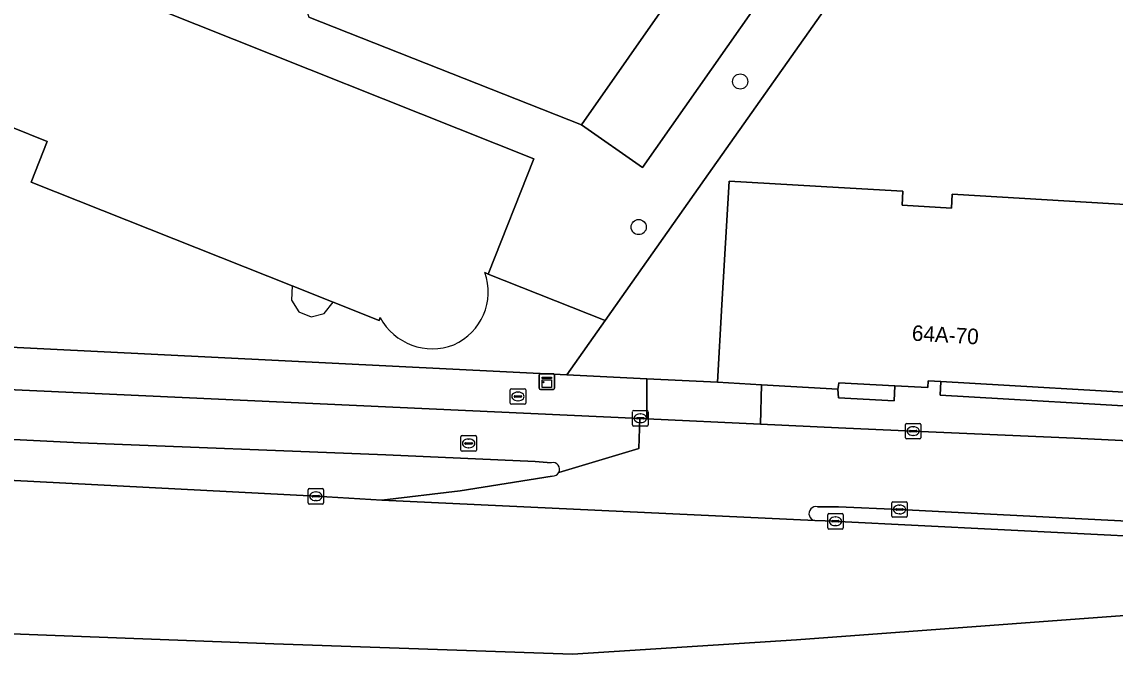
# Model space of a CAD drawing. Extents: x 160023 to 161302, y 384750 to 385707.
# Drawn here: x 160447.3 to 160517.8, y 384801.2 to 384842.1 of the extents above; entities that cross this region are included whole.
import ezdxf

# ---------------------------------------------------------------- set-up
doc = ezdxf.new("R2010")
doc.units = 0
for name, color, linetype in [('IMGEO_Berm_groen', 7, 'Continuous'), ('IMGEO_Boom', 7, 'Continuous'), ('IMGEO_Brandkraan', 7, 'Continuous'), ('IMGEO_Erf', 7, 'Continuous'), ('IMGEO_Fietspad_open', 7, 'Continuous'), ('IMGEO_Grasland_overig', 7, 'Continuous'), ('IMGEO_Groenvoorziening', 7, 'Continuous'), ('IMGEO_Kast', 7, 'Continuous'), ('IMGEO_Kolk', 7, 'Continuous'), ('IMGEO_Pand', 7, 'Continuous'), ('IMGEO_Pand_nummerreeks', 7, 'Continuous'), ('IMGEO_Pand_overbouw', 7, 'Continuous'), ('IMGEO_Parkeervlak_open', 7, 'Continuous'), ('IMGEO_Rijbaan_lokaal_open', 7, 'Continuous'), ('IMGEO_Rijbaan_regionaal_gesloten', 7, 'Continuous'), ('IMGEO_Rioolput', 7, 'Continuous'), ('IMGEO_Verkeerseiland_open', 7, 'Continuous'), ('IMGEO_Voetpad_open', 7, 'Continuous')]:
    doc.layers.add(name, color=color, linetype=linetype)

msp = doc.modelspace()

# ---------------------------------------------------------------- linework, layer by layer
at = {"layer": 'IMGEO_Berm_groen'}
for points in [[(160451.079, 384814.899), (160423.501, 384816.289), (160399.135, 384817.504), (160396.553, 384817.704), (160397.178, 384815.387)], [(160397.527, 384815.035), (160399.113, 384814.862), (160399.993, 384814.809), (160423.269, 384813.587), (160444.761, 384812.581), (160466.286, 384811.459), (160470.54, 384811.209), (160475.583, 384811.805), (160481.533, 384812.763)], [(160481.468, 384813.626), (160480.436, 384813.709), (160470.802, 384814.136), (160451.079, 384814.899)]]:
    msp.add_lwpolyline(points, dxfattribs=at)
for centre, radius, start, end in [((160481.563, 384813.199), 0.438, 332.64945, 102.59348), ((160481.566, 384813.195), 0.433, 265.58638, 332.98619)]:
    msp.add_arc(centre, radius, start, end, dxfattribs=at)
at = {"layer": 'IMGEO_Boom'}
for centre in [(160493.66, 384838.209), (160487.111, 384828.824)]:
    msp.add_circle(centre, 0.489, dxfattribs=at)
at = {"layer": 'IMGEO_Brandkraan'}
for p, q in [((160478.821, 384817.471), (160478.821, 384818.323)), ((160478.896, 384818.397), (160479.748, 384818.397)), ((160479.08, 384817.891), (160479.08, 384817.903)), ((160479.518, 384817.854), (160479.12, 384817.854)), ((160479.123, 384817.94), (160479.521, 384817.94)), ((160479.309, 384818.177), (160479.334, 384818.177)), ((160479.564, 384817.903), (160479.564, 384817.891)), ((160479.822, 384818.323), (160479.822, 384817.471)), ((160479.748, 384817.397), (160478.896, 384817.397)), ((160479.332, 384817.617), (160479.307, 384817.617))]:
    msp.add_line(p, q, dxfattribs=at)
for points in [[(160478.821, 384817.471), (160478.821, 384818.323)], [(160478.896, 384818.397), (160479.748, 384818.397)], [(160479.822, 384818.323), (160479.822, 384817.471)], [(160479.748, 384817.397), (160478.896, 384817.397)]]:
    msp.add_lwpolyline(points, dxfattribs=at)
for centre, radius, start, end in [((160478.898, 384818.321), 0.0765, 91.55205, 178.44795), ((160478.898, 384818.321), 0.0765, 91.55205, 178.44795), ((160479.12, 384817.9), 0.0403, 85.87752, 175.75265), ((160479.117, 384817.89), 0.0366, 178.93798, 274.71019), ((160479.521, 384817.897), 0.043, 264.86636, 352.45326), ((160479.525, 384817.902), 0.0386, 1.73085, 96.63898), ((160479.746, 384818.321), 0.0765, 1.55205, 88.44795), ((160479.746, 384818.321), 0.0765, 1.55205, 88.44795), ((160478.898, 384817.473), 0.0765, 181.55205, 268.44795), ((160478.898, 384817.473), 0.0765, 181.55205, 268.44795), ((160479.746, 384817.473), 0.0765, 271.55205, 358.44795), ((160479.746, 384817.473), 0.0765, 271.55205, 358.44795)]:
    msp.add_arc(centre, radius, start, end, dxfattribs=at)
for centre, major_axis, ratio, start_param, end_param in [((160479.308, 384817.897), (-0.387, 0.002), 0.722429, 4.712389, 7.853982), ((160479.333, 384817.897), (-0.39, 0.002), 0.717154, 1.570796, 4.712389)]:
    msp.add_ellipse(centre, major_axis=major_axis, ratio=ratio, start_param=start_param, end_param=end_param, dxfattribs=at)
at = {"layer": 'IMGEO_Erf'}
for points in [[(160500, 384844.139), (160491.35, 384831.882), (160484.944, 384822.805), (160482.465, 384819.293), (160487.642, 384819.037), (160492.188, 384818.812), (160492.482, 384823.804), (160492.952, 384831.788), (160500, 384831.373), (160504.153, 384831.128), (160504.101, 384830.23), (160507.286, 384830.043), (160507.338, 384830.94), (160522.099, 384830.07)], [(160521.387, 384817.992), (160506.608, 384818.87), (160506.56, 384817.984), (160521.342, 384817.116)]]:
    msp.add_lwpolyline(points, dxfattribs=at)
at = {"layer": 'IMGEO_Fietspad_open'}
for points in [[(160481.952, 384812.998), (160487.123, 384814.551), (160487.18, 384816.467), (160434.665, 384818.884)], [(160392.221, 384818.048), (160396.553, 384817.704), (160399.135, 384817.504), (160423.501, 384816.289), (160451.079, 384814.899), (160470.802, 384814.136), (160480.436, 384813.709), (160481.468, 384813.626)]]:
    msp.add_lwpolyline(points, dxfattribs=at)
msp.add_arc((160481.563, 384813.199), 0.438, 332.64945, 102.59348, dxfattribs=at)
at = {"layer": 'IMGEO_Grasland_overig'}
for points in [[(160500, 384850.695), (160487.346, 384832.658), (160483.42, 384835.416), (160465.825, 384842.366)], [(160456.162, 384842.86), (160480.339, 384833.224), (160477.398, 384825.79), (160484.944, 384822.805), (160491.35, 384831.882), (160500, 384844.139)]]:
    msp.add_lwpolyline(points, dxfattribs=at)
at = {"layer": 'IMGEO_Groenvoorziening'}
for points in [[(160447.918, 384831.723), (160448.94, 384834.349), (160446.602, 384835.283), (160445.241, 384831.882), (160444.818, 384821.155), (160482.465, 384819.293), (160484.944, 384822.805), (160477.398, 384825.79), (160477.18, 384825.89)], [(160470.431, 384822.987), (160470.36, 384822.794), (160467.407, 384823.969), (160464.745, 384825.028), (160447.918, 384831.723)]]:
    msp.add_lwpolyline(points, dxfattribs=at)
for centre, radius, start, end in [((160473.681, 384824.633), 3.718, 293.96688, 19.76078), ((160473.795, 384824.785), 3.814, 208.1185, 291.46748)]:
    msp.add_arc(centre, radius, start, end, dxfattribs=at)
at = {"layer": 'IMGEO_Kast'}
for p, q in [((160480.689, 384818.432), (160480.689, 384819.273)), ((160480.689, 384819.273), (160480.689, 384818.432)), ((160480.764, 384819.357), (160481.605, 384819.357)), ((160481.605, 384819.357), (160480.764, 384819.357)), ((160481.689, 384819.282), (160481.689, 384818.441)), ((160481.689, 384818.441), (160481.689, 384819.282)), ((160481.614, 384818.357), (160480.773, 384818.357)), ((160480.773, 384818.357), (160481.614, 384818.357))]:
    msp.add_line(p, q, dxfattribs=at)
for points in [[(160480.884, 384819.147), (160481.484, 384819.147), (160481.484, 384819.062), (160480.884, 384819.062), (160480.884, 384819.147)], [(160480.884, 384818.972), (160481.484, 384818.972), (160481.484, 384818.483), (160480.884, 384818.483), (160480.884, 384818.972)]]:
    msp.add_lwpolyline(points, dxfattribs=at)
msp.add_circle((160480.968, 384818.821), 0.0377, dxfattribs=at)
for centre, start, end in [((160480.767, 384819.279), 92.4484, 184.28452), ((160480.767, 384819.279), 92.4484, 184.28452), ((160481.611, 384819.279), 2.4484, 94.28452), ((160481.611, 384819.279), 2.4484, 94.28452), ((160480.767, 384818.435), 182.4484, 274.28452), ((160480.767, 384818.435), 182.4484, 274.28452), ((160481.611, 384818.435), 272.4484, 4.28452), ((160481.611, 384818.435), 272.4484, 4.28452)]:
    msp.add_arc(centre, 0.0779, start, end, dxfattribs=at)
at = {"layer": 'IMGEO_Kolk'}
for p, q in [((160486.715, 384816.065), (160486.715, 384816.917)), ((160486.79, 384816.991), (160487.642, 384816.991)), ((160486.974, 384816.485), (160486.974, 384816.497)), ((160487.412, 384816.448), (160487.014, 384816.448)), ((160487.017, 384816.534), (160487.415, 384816.534)), ((160487.203, 384816.771), (160487.228, 384816.771)), ((160487.458, 384816.497), (160487.458, 384816.485)), ((160487.716, 384816.917), (160487.716, 384816.065)), ((160487.642, 384815.991), (160486.79, 384815.991)), ((160487.226, 384816.211), (160487.201, 384816.211)), ((160504.321, 384815.238), (160504.321, 384816.09)), ((160504.396, 384816.164), (160505.248, 384816.164)), ((160504.58, 384815.658), (160504.58, 384815.67)), ((160504.623, 384815.707), (160505.021, 384815.707)), ((160504.809, 384815.944), (160504.834, 384815.944)), ((160505.064, 384815.67), (160505.064, 384815.658)), ((160505.322, 384816.09), (160505.322, 384815.238)), ((160505.248, 384815.164), (160504.396, 384815.164)), ((160505.018, 384815.621), (160504.62, 384815.621)), ((160504.832, 384815.384), (160504.807, 384815.384)), ((160465.784, 384811.034), (160465.784, 384811.886)), ((160465.859, 384811.96), (160466.711, 384811.96)), ((160466.043, 384811.454), (160466.043, 384811.466)), ((160466.086, 384811.503), (160466.484, 384811.503)), ((160466.272, 384811.74), (160466.297, 384811.74)), ((160466.527, 384811.466), (160466.527, 384811.454)), ((160466.785, 384811.886), (160466.785, 384811.034)), ((160466.711, 384810.96), (160465.859, 384810.96)), ((160466.481, 384811.417), (160466.083, 384811.417)), ((160466.295, 384811.18), (160466.27, 384811.18)), ((160503.437, 384810.183), (160503.437, 384811.035)), ((160503.512, 384811.109), (160504.364, 384811.109)), ((160503.925, 384810.889), (160503.95, 384810.889)), ((160504.438, 384811.035), (160504.438, 384810.183)), ((160499.303, 384809.421), (160499.303, 384810.273)), ((160499.378, 384810.347), (160500.23, 384810.347)), ((160499.791, 384810.127), (160499.816, 384810.127)), ((160500.304, 384810.273), (160500.304, 384809.421)), ((160504.364, 384810.109), (160503.512, 384810.109)), ((160503.696, 384810.603), (160503.696, 384810.615)), ((160504.134, 384810.566), (160503.736, 384810.566)), ((160503.739, 384810.652), (160504.137, 384810.652)), ((160503.948, 384810.329), (160503.923, 384810.329)), ((160504.18, 384810.615), (160504.18, 384810.603)), ((160500.23, 384809.347), (160499.378, 384809.347)), ((160499.562, 384809.841), (160499.562, 384809.853)), ((160500, 384809.804), (160499.602, 384809.804)), ((160499.605, 384809.89), (160500.003, 384809.89)), ((160499.814, 384809.567), (160499.789, 384809.567)), ((160500.046, 384809.853), (160500.046, 384809.841))]:
    msp.add_line(p, q, dxfattribs=at)
for points in [[(160486.715, 384816.065), (160486.715, 384816.917)], [(160486.79, 384816.991), (160487.642, 384816.991)], [(160487.716, 384816.917), (160487.716, 384816.065)], [(160487.642, 384815.991), (160486.79, 384815.991)], [(160504.321, 384815.238), (160504.321, 384816.09)], [(160504.396, 384816.164), (160505.248, 384816.164)], [(160505.322, 384816.09), (160505.322, 384815.238)], [(160505.248, 384815.164), (160504.396, 384815.164)], [(160465.784, 384811.034), (160465.784, 384811.886)], [(160465.859, 384811.96), (160466.711, 384811.96)], [(160466.785, 384811.886), (160466.785, 384811.034)], [(160466.711, 384810.96), (160465.859, 384810.96)], [(160503.437, 384810.183), (160503.437, 384811.035)], [(160503.512, 384811.109), (160504.364, 384811.109)], [(160504.438, 384811.035), (160504.438, 384810.183)], [(160499.303, 384809.421), (160499.303, 384810.273)], [(160499.378, 384810.347), (160500.23, 384810.347)], [(160500.304, 384810.273), (160500.304, 384809.421)], [(160504.364, 384810.109), (160503.512, 384810.109)], [(160500.23, 384809.347), (160499.378, 384809.347)]]:
    msp.add_lwpolyline(points, dxfattribs=at)
for centre, radius, start, end in [((160486.792, 384816.915), 0.0765, 91.55205, 178.44795), ((160486.792, 384816.915), 0.0765, 91.55205, 178.44795), ((160487.014, 384816.494), 0.0403, 85.87752, 175.75265), ((160487.011, 384816.484), 0.0366, 178.93798, 274.71019), ((160487.415, 384816.491), 0.043, 264.86636, 352.45326), ((160487.419, 384816.496), 0.0386, 1.73085, 96.63898), ((160487.64, 384816.915), 0.0765, 1.55205, 88.44795), ((160487.64, 384816.915), 0.0765, 1.55205, 88.44795), ((160486.792, 384816.067), 0.0765, 181.55205, 268.44795), ((160486.792, 384816.067), 0.0765, 181.55205, 268.44795), ((160487.64, 384816.067), 0.0765, 271.55205, 358.44795), ((160487.64, 384816.067), 0.0765, 271.55205, 358.44795), ((160504.398, 384816.088), 0.0765, 91.55205, 178.44795), ((160504.398, 384816.088), 0.0765, 91.55205, 178.44795), ((160504.62, 384815.667), 0.0403, 85.87752, 175.75265), ((160504.617, 384815.657), 0.0366, 178.93798, 274.71019), ((160505.021, 384815.664), 0.043, 264.86636, 352.45326), ((160505.025, 384815.669), 0.0386, 1.73085, 96.63898), ((160505.246, 384816.088), 0.0765, 1.55205, 88.44795), ((160505.246, 384816.088), 0.0765, 1.55205, 88.44795), ((160504.398, 384815.24), 0.0765, 181.55205, 268.44795), ((160504.398, 384815.24), 0.0765, 181.55205, 268.44795), ((160505.246, 384815.24), 0.0765, 271.55205, 358.44795), ((160505.246, 384815.24), 0.0765, 271.55205, 358.44795), ((160465.861, 384811.884), 0.0765, 91.55205, 178.44795), ((160465.861, 384811.884), 0.0765, 91.55205, 178.44795), ((160466.083, 384811.463), 0.0403, 85.87752, 175.75265), ((160466.08, 384811.453), 0.0366, 178.93798, 274.71019), ((160466.484, 384811.46), 0.043, 264.86636, 352.45326), ((160466.488, 384811.465), 0.0386, 1.73085, 96.63898), ((160466.709, 384811.884), 0.0765, 1.55205, 88.44795), ((160466.709, 384811.884), 0.0765, 1.55205, 88.44795), ((160465.861, 384811.036), 0.0765, 181.55205, 268.44795), ((160465.861, 384811.036), 0.0765, 181.55205, 268.44795), ((160466.709, 384811.036), 0.0765, 271.55205, 358.44795), ((160466.709, 384811.036), 0.0765, 271.55205, 358.44795), ((160503.514, 384811.033), 0.0765, 91.55205, 178.44795), ((160503.514, 384811.033), 0.0765, 91.55205, 178.44795), ((160504.362, 384811.033), 0.0765, 1.55205, 88.44795), ((160504.362, 384811.033), 0.0765, 1.55205, 88.44795), ((160499.38, 384810.271), 0.0765, 91.55205, 178.44795), ((160499.38, 384810.271), 0.0765, 91.55205, 178.44795), ((160500.228, 384810.271), 0.0765, 1.55205, 88.44795), ((160500.228, 384810.271), 0.0765, 1.55205, 88.44795), ((160503.514, 384810.185), 0.0765, 181.55205, 268.44795), ((160503.514, 384810.185), 0.0765, 181.55205, 268.44795), ((160503.736, 384810.612), 0.0403, 85.87752, 175.75265), ((160503.733, 384810.602), 0.0366, 178.93798, 274.71019), ((160504.137, 384810.609), 0.043, 264.86636, 352.45326), ((160504.141, 384810.614), 0.0386, 1.73085, 96.63898), ((160504.362, 384810.185), 0.0765, 271.55205, 358.44795), ((160504.362, 384810.185), 0.0765, 271.55205, 358.44795), ((160499.38, 384809.423), 0.0765, 181.55205, 268.44795), ((160499.38, 384809.423), 0.0765, 181.55205, 268.44795), ((160499.602, 384809.85), 0.0403, 85.87752, 175.75265), ((160499.599, 384809.84), 0.0366, 178.93798, 274.71019), ((160500.003, 384809.847), 0.043, 264.86636, 352.45326), ((160500.007, 384809.852), 0.0386, 1.73085, 96.63898), ((160500.228, 384809.423), 0.0765, 271.55205, 358.44795), ((160500.228, 384809.423), 0.0765, 271.55205, 358.44795)]:
    msp.add_arc(centre, radius, start, end, dxfattribs=at)
for centre, major_axis, ratio, start_param, end_param in [((160487.202, 384816.491), (-0.387, 0.002), 0.722429, 4.712389, 7.853982), ((160487.227, 384816.491), (-0.39, 0.002), 0.717154, 1.570796, 4.712389), ((160504.808, 384815.664), (-0.387, 0.002), 0.722429, 4.712389, 7.853982), ((160504.833, 384815.664), (-0.39, 0.002), 0.717154, 1.570796, 4.712389), ((160466.271, 384811.46), (-0.387, 0.002), 0.722429, 4.712389, 7.853982), ((160466.296, 384811.46), (-0.39, 0.002), 0.717154, 1.570796, 4.712389), ((160503.924, 384810.609), (-0.387, 0.002), 0.722429, 4.712389, 7.853982), ((160503.949, 384810.609), (-0.39, 0.002), 0.717154, 1.570796, 4.712389), ((160499.79, 384809.847), (-0.387, 0.002), 0.722429, 4.712389, 7.853982), ((160499.815, 384809.847), (-0.39, 0.002), 0.717154, 1.570796, 4.712389)]:
    msp.add_ellipse(centre, major_axis=major_axis, ratio=ratio, start_param=start_param, end_param=end_param, dxfattribs=at)
at = {"layer": 'IMGEO_Pand'}
for points in [[(160477.18, 384825.89), (160477.398, 384825.79), (160480.339, 384833.224), (160456.162, 384842.86), (160453.785, 384843.807), (160454.71, 384846.132), (160462.686, 384866.181)], [(160446.348, 384835.745), (160446.716, 384835.613), (160446.602, 384835.283), (160448.94, 384834.349), (160447.918, 384831.723), (160464.745, 384825.028), (160467.407, 384823.969), (160470.36, 384822.794), (160470.431, 384822.987)]]:
    msp.add_lwpolyline(points, dxfattribs=at)
msp.add_lwpolyline([(160495.033, 384818.648), (160499.955, 384818.365), (160500, 384818.614), (160500.031, 384818.786), (160503.637, 384818.589), (160505.76, 384818.473), (160505.781, 384818.914), (160506.608, 384818.87), (160521.387, 384817.992), (160521.681, 384822.984), (160522.099, 384830.07), (160507.338, 384830.94), (160507.286, 384830.043), (160504.101, 384830.23), (160504.153, 384831.128), (160500, 384831.373), (160492.952, 384831.788), (160492.482, 384823.804), (160492.188, 384818.812)], close=True, dxfattribs=at)
for centre, radius, start, end in [((160473.681, 384824.633), 3.718, 293.96688, 19.76078), ((160473.795, 384824.785), 3.814, 208.1185, 291.46748)]:
    msp.add_arc(centre, radius, start, end, dxfattribs=at)
at = {"layer": 'IMGEO_Pand_overbouw'}
msp.add_lwpolyline([(160467.407, 384823.969), (160464.745, 384825.028), (160464.711, 384824.103), (160465.182, 384823.356), (160465.976, 384823.043), (160466.83, 384823.251)], close=True, dxfattribs=at)
at = {"layer": 'IMGEO_Parkeervlak_open'}
msp.add_lwpolyline([(160522.781, 384883.168), (160517.812, 384886.689), (160517.773, 384884.524), (160483.42, 384835.416), (160487.346, 384832.658), (160500, 384850.695)], close=True, dxfattribs=at)
at = {"layer": 'IMGEO_Rijbaan_lokaal_open'}
for points in [[(160474.521, 384874.618), (160474.361, 384874.152), (160464.457, 384849.226), (160463.975, 384847.918), (160465.825, 384842.366), (160483.42, 384835.416), (160517.773, 384884.524)], [(160533.225, 384814.341), (160529.984, 384814.5), (160520.035, 384814.976), (160515.212, 384815.201), (160504.818, 384815.663), (160500, 384815.877), (160494.965, 384816.109), (160487.644, 384816.446), (160487.18, 384816.467), (160487.123, 384814.551), (160481.952, 384812.998)], [(160481.533, 384812.763), (160475.583, 384811.805), (160470.54, 384811.209), (160498.479, 384809.894)], [(160498.653, 384810.784), (160499.682, 384810.786), (160500, 384810.773), (160503.938, 384810.61), (160524.521, 384809.552), (160531.779, 384809.234)]]:
    msp.add_lwpolyline(points, dxfattribs=at)
for centre, radius, start, end in [((160481.566, 384813.195), 0.433, 265.58638, 332.98619), ((160498.551, 384810.342), 0.454, 77.03717, 260.8386)]:
    msp.add_arc(centre, radius, start, end, dxfattribs=at)
at = {"layer": 'IMGEO_Rijbaan_regionaal_gesloten'}
for points in [[(160525.691, 384808.548), (160500, 384809.837), (160499.803, 384809.847), (160498.479, 384809.894), (160470.54, 384811.209), (160466.286, 384811.459), (160444.761, 384812.581), (160423.269, 384813.587), (160399.993, 384814.809), (160399.113, 384814.862), (160397.527, 384815.035), (160399.171, 384808.458), (160400.007, 384805.11), (160433.105, 384803.109), (160463.571, 384801.936), (160482.841, 384801.285), (160497.293, 384802.197), (160518.451, 384803.76), (160534.335, 384804.151), (160557.511, 384804.281)], [(160666.023, 384815.096), (160643.234, 384811.039), (160631.384, 384809.566), (160622.962, 384808.519), (160615.903, 384807.799), (160602.102, 384806.496), (160593.622, 384805.913), (160581.27, 384805.063), (160557.511, 384804.281), (160534.335, 384804.151), (160518.451, 384803.76), (160497.293, 384802.197), (160482.841, 384801.285), (160463.571, 384801.936), (160433.105, 384803.109), (160400.007, 384805.11), (160400.874, 384801.642), (160401.986, 384801.592), (160422.599, 384800.588), (160443.125, 384799.544), (160464.691, 384798.456), (160474.976, 384797.956)]]:
    msp.add_lwpolyline(points, dxfattribs=at)
at = {"layer": 'IMGEO_Rioolput'}
for p, q in [((160475.641, 384814.444), (160475.641, 384815.296)), ((160475.716, 384815.37), (160476.568, 384815.37)), ((160476.129, 384815.15), (160476.154, 384815.15)), ((160476.642, 384815.296), (160476.642, 384814.444)), ((160476.568, 384814.37), (160475.716, 384814.37)), ((160475.9, 384814.864), (160475.9, 384814.876)), ((160476.338, 384814.827), (160475.94, 384814.827)), ((160475.943, 384814.913), (160476.341, 384814.913)), ((160476.152, 384814.59), (160476.127, 384814.59)), ((160476.384, 384814.876), (160476.384, 384814.864))]:
    msp.add_line(p, q, dxfattribs=at)
for points in [[(160475.641, 384814.444), (160475.641, 384815.296)], [(160475.716, 384815.37), (160476.568, 384815.37)], [(160476.642, 384815.296), (160476.642, 384814.444)], [(160476.568, 384814.37), (160475.716, 384814.37)]]:
    msp.add_lwpolyline(points, dxfattribs=at)
for centre, radius, start, end in [((160475.718, 384815.294), 0.0765, 91.55205, 178.44795), ((160475.718, 384815.294), 0.0765, 91.55205, 178.44795), ((160476.566, 384815.294), 0.0765, 1.55205, 88.44795), ((160476.566, 384815.294), 0.0765, 1.55205, 88.44795), ((160475.718, 384814.446), 0.0765, 181.55205, 268.44795), ((160475.718, 384814.446), 0.0765, 181.55205, 268.44795), ((160475.94, 384814.873), 0.0403, 85.87752, 175.75265), ((160475.937, 384814.863), 0.0366, 178.93798, 274.71019), ((160476.341, 384814.87), 0.043, 264.86636, 352.45326), ((160476.345, 384814.875), 0.0386, 1.73085, 96.63898), ((160476.566, 384814.446), 0.0765, 271.55205, 358.44795), ((160476.566, 384814.446), 0.0765, 271.55205, 358.44795)]:
    msp.add_arc(centre, radius, start, end, dxfattribs=at)
for centre, major_axis, ratio, start_param, end_param in [((160476.128, 384814.87), (-0.387, 0.002), 0.722429, 4.712389, 7.853982), ((160476.153, 384814.87), (-0.39, 0.002), 0.717154, 1.570796, 4.712389)]:
    msp.add_ellipse(centre, major_axis=major_axis, ratio=ratio, start_param=start_param, end_param=end_param, dxfattribs=at)
at = {"layer": 'IMGEO_Verkeerseiland_open'}
for points in [[(160531.779, 384809.234), (160524.521, 384809.552), (160503.938, 384810.61), (160500, 384810.773), (160499.682, 384810.786), (160498.653, 384810.784)], [(160498.479, 384809.894), (160499.803, 384809.847), (160500, 384809.837), (160525.691, 384808.548)]]:
    msp.add_lwpolyline(points, dxfattribs=at)
msp.add_arc((160498.551, 384810.342), 0.454, 77.03717, 260.8386, dxfattribs=at)
at = {"layer": 'IMGEO_Voetpad_open'}
msp.add_lwpolyline([(160384.045, 384822.938), (160388.287, 384822.046), (160391.623, 384821.499), (160396.047, 384820.967), (160397.47, 384820.825), (160432.206, 384819.003), (160434.665, 384818.884), (160487.18, 384816.467), (160487.644, 384816.446), (160487.642, 384819.037), (160482.465, 384819.293), (160444.818, 384821.155), (160442.352, 384821.277), (160398.827, 384823.43)], dxfattribs=at)
for points in [[(160487.642, 384819.037), (160487.644, 384816.446), (160494.965, 384816.109), (160495.033, 384818.648), (160492.188, 384818.812)], [(160520.035, 384814.976), (160520.106, 384815.978), (160520.69, 384815.949), (160520.734, 384816.803), (160521.325, 384816.773), (160521.342, 384817.116), (160506.56, 384817.984), (160506.608, 384818.87), (160505.781, 384818.914), (160505.76, 384818.473), (160503.637, 384818.589), (160503.592, 384817.607), (160500, 384817.799), (160499.955, 384818.365), (160495.033, 384818.648), (160494.965, 384816.109), (160500, 384815.877), (160504.818, 384815.663), (160515.212, 384815.201)], [(160500.031, 384818.786), (160500, 384818.614), (160499.955, 384818.365), (160500, 384817.799), (160503.592, 384817.607), (160503.637, 384818.589)]]:
    msp.add_lwpolyline(points, close=True, dxfattribs=at)

# ---------------------------------------------------------------- texts
at = {"layer": 'IMGEO_Pand_nummerreeks'}
msp.add_text('64A-70', height=1, rotation=356.67505, dxfattribs=at).set_placement((160504.714, 384821.501))

doc.saveas('drawing.dxf')
